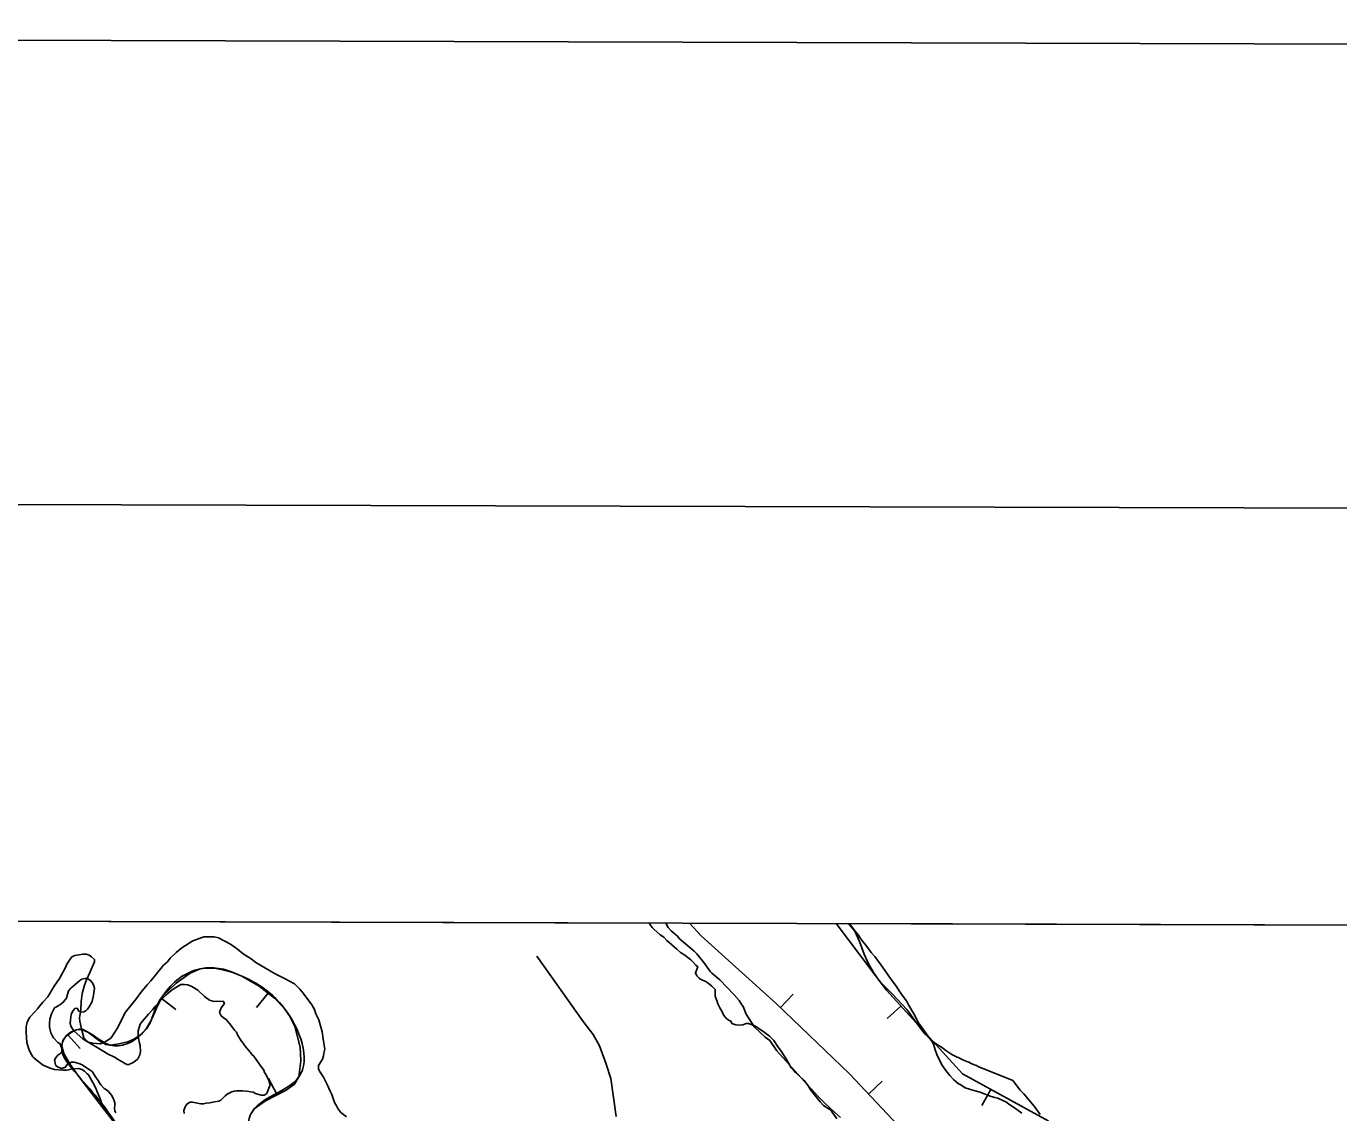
# Model space of a CAD drawing. Extents: x 3161665 to 3199565, y 885729 to 911164.
# Drawn here: x 3169197 to 3170965, y 909117 to 910580 of the extents above; entities that cross this region are included whole.
import ezdxf

# ---------------------------------------------------------------- set-up
doc = ezdxf.new("R2010")
doc.units = 0
for name, color, linetype in [('G-ANNO-NPLT', 7, 'Continuous'), ('V-ANNO-SYMB', 7, 'Continuous'), ('V-BORW-LINE', 7, 'Continuous'), ('V-GRID-FRAM', 7, 'Continuous'), ('V-ROAD-CNTR', 7, 'Continuous'), ('V-SITE-VEGE', 7, 'Continuous'), ('V-TOPO-SHOR', 7, 'Continuous')]:
    doc.layers.add(name, color=color, linetype=linetype)

msp = doc.modelspace()

# ---------------------------------------------------------------- linework, layer by layer
at = {"layer": 'G-ANNO-NPLT'}
msp.add_lwpolyline([(3162248.3, 886413.8), (3198914.8, 886312.5), (3198981.6, 910479), (3162315.1, 910580.4)], close=True, dxfattribs=at)
at = {"layer": 'V-ANNO-SYMB'}
msp.add_lwpolyline([(3165000.2, 887031.2), (3198083.2, 886939.8), (3198146.6, 909856.3), (3165063.5, 909947.7), (3165000.2, 887031.2)], dxfattribs=at)
at = {"layer": 'V-BORW-LINE'}
for p, q in [((3170091, 909372), (3170091.3, 909372.3)), ((3169379.2, 909271.4), (3169398.8, 909256)), ((3169523.1, 909278.2), (3169507.6, 909258.6)), ((3170213.1, 909258.8), (3170230.4, 909276.8)), ((3170375.4, 909260.5), (3170356.9, 909243.7)), ((3169253.6, 909221.8), (3169270.3, 909203.3)), ((3169535.3, 909141.1), (3169523.8, 909163.3)), ((3170332, 909142.1), (3170350.1, 909159.3)), ((3170496.4, 909148.5), (3170484.4, 909126.6))]:
    msp.add_line(p, q, dxfattribs=at)
for points in [[(3170090.7, 909372.3), (3170106.4, 909355.4), (3170208.1, 909263.5), (3170306.2, 909169.4), (3170400.7, 909069.3), (3170470.9, 908965.6), (3170500.1, 908886.5)], [(3170500.1, 908886.5), (3170537.5, 908822.4), (3170642.6, 908679.6), (3170729.8, 908580.5), (3170802.1, 908579), (3170887, 908631.5), (3170911.7, 908711), (3170832.7, 908836.3), (3170698.6, 908985.8), (3170573.6, 909106.2), (3170458.6, 909169.2), (3170355.9, 909281.9), (3170288.3, 909371.8)], [(3169499.7, 909114.4), (3169504.6, 909122.1), (3169519.7, 909133.1), (3169547.6, 909147.4), (3169558.6, 909155.5), (3169564.7, 909165.2), (3169567.3, 909186.7), (3169566.4, 909205.2), (3169559.4, 909233.2), (3169553.1, 909246.3), (3169544.8, 909257.9), (3169532, 909271.2), (3169511.3, 909287.6), (3169487.8, 909300.9), (3169474, 909306.9), (3169463.3, 909310.2), (3169447.2, 909312.6), (3169439.4, 909312.3), (3169431.9, 909310.7), (3169418.1, 909304.9), (3169399.2, 909291.5), (3169381.8, 909274.8), (3169377.2, 909268.9), (3169371.6, 909257.3), (3169364.8, 909238.9), (3169359.8, 909230.3), (3169352.5, 909222.6), (3169342.2, 909216), (3169334.3, 909212.6), (3169322.3, 909209.6), (3169310.5, 909208.1), (3169304.8, 909208.9), (3169294.9, 909214.7), (3169280, 909226.1), (3169272.6, 909229.4), (3169269, 909229.7), (3169265.3, 909228.8), (3169259.3, 909225.8), (3169254.9, 909223)], [(3169254.9, 909223), (3169249.3, 909218), (3169247.3, 909215.1), (3169246.1, 909212.1), (3169245.5, 909206.6), (3169248, 909196.7), (3169256.6, 909181.8), (3169266.8, 909167.6), (3169296, 909129.3), (3169325.2, 909091.6)]]:
    msp.add_lwpolyline(points, dxfattribs=at)
msp.add_spline([(3169635, 908635.7), (3169656.9, 908615.4), (3169679.4, 908594.8), (3169714.8, 908558.7), (3169763.2, 908505), (3169794.6, 908450.3), (3169823.9, 908384.8), (3169875.7, 908313.1), (3169955.7, 908230.2), (3170017, 908168), (3170083.4, 908103.1), (3170148.4, 908040.9), (3170215.5, 907977.3), (3170279.4, 907917), (3170341.2, 907854.9), (3170400, 907770.9), (3170439.7, 907739.9), (3170508, 907690.1), (3170580.2, 907629.1), (3170645.4, 907571.8), (3170693.9, 907538.7), (3170708.2, 907548.5), (3170700.2, 907583.3), (3170658.1, 907634.1), (3170568.8, 907738.5), (3170460.8, 907856), (3170334.8, 907977.7), (3170236.6, 908075.6), (3170155.4, 908157.1), (3170074.8, 908231.2), (3169998.2, 908294.1), (3169941.1, 908357), (3169900.6, 908435.9), (3169854.3, 908528.6), (3169775.9, 908625.5), (3169707.6, 908700.2), (3169633.3, 908764.3), (3169562.8, 908823.2), (3169485.6, 908895.1), (3169433.8, 908951), (3169435, 908964.9), (3169466.6, 908949.7), (3169508.6, 908923.8), (3169592.2, 908864.6), (3169670.7, 908813.1), (3169732.3, 908792), (3169797.1, 908714.7), (3169867.2, 908604.4), (3169935.1, 908494), (3170023.8, 908379.7), (3170122.9, 908269.7), (3170219.3, 908174), (3170272.3, 908149.3), (3170322.9, 908179.9), (3170323.7, 908247.7), (3170251, 908359.3), (3170107.2, 908482.6), (3169987.5, 908585.8), (3169899.1, 908695.8), (3169830.3, 908793), (3169752.2, 908876.5), (3169658.4, 908949.8), (3169561.7, 909020), (3169502.5, 909070.4), (3169499.7, 909114.4), (3169564.7, 909165.2), (3169544.8, 909257.9), (3169487.8, 909300.9), (3169431.9, 909310.7), (3169381.8, 909274.8), (3169352.5, 909222.6), (3169310.5, 909208.1), (3169265.3, 909228.8), (3169246.1, 909212.1), (3169266.8, 909167.6), (3169325.2, 909091.6), (3169339.4, 909049), (3169296.2, 909043.8), (3169280, 909045.3), (3169313.9, 908970.3), (3169431.9, 908841.3), (3169538.1, 908732.9), (3169635, 908635.7)], degree=3, dxfattribs=at)
at = {"layer": 'V-GRID-FRAM'}
msp.add_lwpolyline([(3165935.6, 909383.8), (3197271.3, 909297.2), (3197229, 891108.8), (3165877.4, 891195.5), (3165935.6, 909383.8)], dxfattribs=at)
at = {"layer": 'V-ROAD-CNTR'}
msp.add_lwpolyline([(3169885.1, 909327.9), (3169947.3, 909240.1), (3169961, 909222.3), (3169969.7, 909207.1), (3169978.1, 909183.9), (3169984.6, 909162.9), (3169991.9, 909111.8)], dxfattribs=at)
at = {"layer": 'V-SITE-VEGE'}
for p, q in [((3168806.3, 909375.9), (3170058.8, 909372.4)), ((3170058.8, 909372.4), (3170058.9, 909372.3)), ((3170058.9, 909372.3), (3170062, 909366.6)), ((3170313.4, 909361.4), (3170304.8, 909371.7)), ((3170304.8, 909371.7), (3172820.5, 909364.8)), ((3169428, 909350.8), (3169421.8, 909348.5)), ((3169436.7, 909353.7), (3169428, 909350.8)), ((3169442.4, 909354.1), (3169436.7, 909353.7)), ((3169450.6, 909354.1), (3169442.4, 909354.1)), ((3169456.3, 909352.6), (3169450.6, 909354.1)), ((3169472.6, 909343.9), (3169456.3, 909352.6)), ((3170062, 909366.6), (3170066.1, 909362)), ((3170066.1, 909362), (3170074.4, 909354.8)), ((3170074.4, 909354.8), (3170077, 909351.7)), ((3170077, 909351.7), (3170097.2, 909334.7)), ((3170319.6, 909347.5), (3170313.4, 909361.4)), ((3169399.6, 909332.8), (3169391.4, 909325.1)), ((3169406.8, 909339), (3169399.6, 909332.8)), ((3169421.8, 909348.5), (3169406.8, 909339)), ((3169482.1, 909337.1), (3169472.6, 909343.9)), ((3169489.8, 909330.8), (3169482.1, 909337.1)), ((3170097.2, 909334.7), (3170100.8, 909331.1)), ((3170325.8, 909330.4), (3170319.6, 909347.5)), ((3169252.3, 909317.3), (3169250.3, 909312.5)), ((3169254.7, 909321.1), (3169252.3, 909317.3)), ((3169259, 909326.8), (3169254.7, 909321.1)), ((3169262.9, 909328.7), (3169259, 909326.8)), ((3169273.9, 909330.6), (3169262.9, 909328.7)), ((3169278.2, 909330.6), (3169273.9, 909330.6)), ((3169282.1, 909329.1), (3169278.2, 909330.6)), ((3169285.4, 909327.2), (3169282.1, 909329.1)), ((3169283.4, 909306.6), (3169289.2, 909320.4)), ((3169289.2, 909323.3), (3169285.4, 909327.2)), ((3169289.2, 909320.4), (3169289.2, 909323.3)), ((3169382.2, 909315.6), (3169371.1, 909301.7)), ((3169387.5, 909320.4), (3169382.2, 909315.6)), ((3169391.4, 909325.1), (3169387.5, 909320.4)), ((3169500.3, 909324.1), (3169489.8, 909330.8)), ((3169506.5, 909319.2), (3169500.3, 909324.1)), ((3169532.8, 909304.2), (3169506.5, 909319.2)), ((3170100.8, 909331.1), (3170110.1, 909319.2)), ((3170110.1, 909319.2), (3170118.9, 909306.9)), ((3170332, 909317.5), (3170325.8, 909330.4)), ((3170339.3, 909304.7), (3170332, 909317.5)), ((3169242.1, 909297.7), (3169235.3, 909287.6)), ((3169250.3, 909312.5), (3169242.1, 909297.7)), ((3169278.5, 909296), (3169283.4, 909306.6)), ((3169371.1, 909301.7), (3169365.3, 909294.6)), ((3169539, 909300.8), (3169532.8, 909304.2)), ((3169545.2, 909297.9), (3169539, 909300.8)), ((3169558.6, 909290.6), (3169545.2, 909297.9)), ((3170118.9, 909306.9), (3170120.9, 909304.8)), ((3170120.9, 909304.8), (3170131.8, 909296)), ((3170347, 909293.8), (3170339.3, 909304.7)), ((3169235.3, 909287.6), (3169226.6, 909273.3)), ((3169272.7, 909277.4), (3169276.1, 909288.8)), ((3169276.1, 909288.8), (3169278.5, 909296)), ((3169360.5, 909289.3), (3169351.8, 909278.8)), ((3169365.3, 909294.6), (3169360.5, 909289.3)), ((3169565.8, 909283.4), (3169558.6, 909290.6)), ((3169570.5, 909278.1), (3169565.8, 909283.4)), ((3170131.8, 909296), (3170150.9, 909275.9)), ((3170364.6, 909276.3), (3170347, 909293.8)), ((3169219.8, 909265.7), (3169216, 909260.9)), ((3169226.6, 909273.3), (3169219.8, 909265.7)), ((3169271.1, 909255.8), (3169271.6, 909266.8)), ((3169271.6, 909266.8), (3169272.7, 909277.4)), ((3169346, 909270.7), (3169331, 909252.6)), ((3169351.8, 909278.8), (3169346, 909270.7)), ((3169582, 909262.2), (3169570.5, 909278.1)), ((3169585.8, 909255.9), (3169582, 909262.2)), ((3170150.9, 909275.9), (3170157.7, 909268.2)), ((3170157.7, 909268.2), (3170161.3, 909262.5)), ((3170161.3, 909262.5), (3170162.8, 909260)), ((3170383.2, 909256.2), (3170364.6, 909276.3)), ((3169202.5, 909245.6), (3169198.6, 909238.9)), ((3169209.2, 909252.8), (3169202.5, 909245.6)), ((3169212.6, 909257.1), (3169209.2, 909252.8)), ((3169216, 909260.9), (3169212.6, 909257.1)), ((3169269.1, 909244.8), (3169271.1, 909255.8)), ((3169269.6, 909240.4), (3169269.1, 909244.8)), ((3169331, 909252.6), (3169319.9, 909230.6)), ((3169587.6, 909250.2), (3169585.8, 909255.9)), ((3169591.4, 909242), (3169587.6, 909250.2)), ((3170162.8, 909260), (3170167, 909249.6)), ((3170167, 909249.6), (3170178.4, 909232.1)), ((3170386.3, 909252.6), (3170383.2, 909256.2)), ((3170393.6, 909241.8), (3170386.3, 909252.6)), ((3169197.6, 909232.7), (3169197.5, 909225)), ((3169198.6, 909238.9), (3169197.6, 909232.7)), ((3169272.4, 909228.4), (3169269.6, 909240.4)), ((3169275.2, 909217.9), (3169272.4, 909228.4)), ((3169319.9, 909230.6), (3169311.7, 909218.1)), ((3169596.1, 909226.1), (3169591.4, 909242)), ((3170178.4, 909232.1), (3170192.8, 909218.7)), ((3170403.9, 909227.9), (3170393.6, 909241.8)), ((3170408.1, 909222.7), (3170403.9, 909227.9)), ((3169197.5, 909225), (3169198.4, 909211.6)), ((3169198.4, 909211.6), (3169200.8, 909202.4)), ((3169277.1, 909215.5), (3169275.2, 909217.9)), ((3169281.4, 909212.1), (3169277.1, 909215.5)), ((3169287.2, 909210.6), (3169281.4, 909212.1)), ((3169297.2, 909209.6), (3169287.2, 909210.6)), ((3169301.1, 909211), (3169297.2, 909209.6)), ((3169305.9, 909213.9), (3169301.1, 909211)), ((3169311.7, 909218.1), (3169305.9, 909213.9)), ((3169598, 909213.2), (3169596.1, 909226.1)), ((3169599.4, 909202.6), (3169598, 909213.2)), ((3170192.8, 909218.7), (3170199, 909214.1)), ((3170199, 909214.1), (3170208.3, 909200.2)), ((3170418.4, 909212.9), (3170408.1, 909222.7)), ((3170422, 909210.3), (3170418.4, 909212.9)), ((3170427.7, 909206.7), (3170422, 909210.3)), ((3169200.8, 909202.4), (3169203.1, 909197.6)), ((3169203.1, 909197.6), (3169206.5, 909192.3)), ((3169206.5, 909192.3), (3169207.9, 909190.9)), ((3169596.4, 909189.2), (3169597.9, 909193.5)), ((3169597.9, 909193.5), (3169598.4, 909197.4)), ((3169598.4, 909197.4), (3169599.4, 909202.6)), ((3170208.3, 909200.2), (3170212.5, 909196)), ((3170212.5, 909196), (3170220.8, 909186.3)), ((3170431.3, 909204.2), (3170427.7, 909206.7)), ((3170436, 909200.6), (3170431.3, 909204.2)), ((3170444.2, 909195.4), (3170436, 909200.6)), ((3170459.7, 909187.7), (3170444.2, 909195.4)), ((3169207.9, 909190.9), (3169215.1, 909185.1)), ((3169215.1, 909185.1), (3169220.3, 909181.2)), ((3169220.3, 909181.2), (3169229.9, 909176.9)), ((3169229.9, 909176.9), (3169235.6, 909175.4)), ((3169235.6, 909175.4), (3169246.7, 909174.4)), ((3169246.7, 909174.4), (3169251.5, 909174.3)), ((3169251.5, 909174.3), (3169254.3, 909174.8)), ((3169254.3, 909174.8), (3169258.2, 909175.7)), ((3169258.2, 909175.7), (3169267.8, 909176.7)), ((3169267.8, 909176.7), (3169272.6, 909175.2)), ((3169272.6, 909175.2), (3169275.9, 909172.8)), ((3169591.1, 909180.6), (3169596.4, 909189.2)), ((3169591.1, 909176.3), (3169591.1, 909180.6)), ((3169592.5, 909172.9), (3169591.1, 909176.3)), ((3170220.8, 909186.3), (3170224.9, 909182.1)), ((3170224.9, 909182.1), (3170245.1, 909159.5)), ((3170464.4, 909186.2), (3170459.7, 909187.7)), ((3170467, 909185.1), (3170464.4, 909186.2)), ((3170469, 909183.6), (3170467, 909185.1)), ((3170474.2, 909181.5), (3170469, 909183.6)), ((3170477.3, 909180.5), (3170474.2, 909181.5)), ((3170480.4, 909179), (3170477.3, 909180.5)), ((3170526.4, 909160.5), (3170480.4, 909179)), ((3169275.9, 909172.8), (3169279.7, 909169.4)), ((3169279.7, 909169.4), (3169281.2, 909167.9)), ((3169281.2, 909167.9), (3169287.3, 909157.8)), ((3169287.3, 909157.8), (3169291.1, 909150.1)), ((3169597.7, 909164.7), (3169592.5, 909172.9)), ((3169603.4, 909154.2), (3169597.7, 909164.7)), ((3170245.1, 909159.5), (3170263.7, 909139.4)), ((3170536.2, 909147.6), (3170526.4, 909160.5)), ((3169291.1, 909150.1), (3169293, 909145.3)), ((3169293, 909145.3), (3169296.8, 909137.2)), ((3169606.7, 909146), (3169603.4, 909154.2)), ((3169609.1, 909141.7), (3169606.7, 909146)), ((3169611.5, 909134.9), (3169609.1, 909141.7)), ((3170263.7, 909139.4), (3170273, 909130.1)), ((3170540.8, 909142.4), (3170536.2, 909147.6)), ((3170554.8, 909125.9), (3170540.8, 909142.4)), ((3169296.8, 909137.2), (3169299.6, 909127.5)), ((3169299.6, 909127.5), (3169306.8, 909115.5)), ((3169612.9, 909130.1), (3169611.5, 909134.9)), ((3169614.8, 909127.2), (3169612.9, 909130.1)), ((3169617.2, 909122.9), (3169614.8, 909127.2)), ((3169621, 909117.1), (3169617.2, 909122.9)), ((3170273, 909130.1), (3170286.4, 909117.2)), ((3170563.1, 909114.6), (3170554.8, 909125.9)), ((3169628.6, 909111.3), (3169621, 909117.1)), ((3170286.4, 909117.2), (3170294.2, 909110.5))]:
    msp.add_line(p, q, dxfattribs=at)
at = {"layer": 'V-TOPO-SHOR'}
for points in [[(3170036, 909372.5), (3170037.1, 909371.1), (3170040.6, 909366.7)], [(3170538.4, 909116.5), (3170531.5, 909121.2), (3170520.4, 909129.1), (3170516.7, 909131.5), (3170513.5, 909132.9), (3170506.1, 909136.6), (3170502, 909137.6), (3170495.5, 909139.4), (3170492.7, 909140.8), (3170487.6, 909142.3), (3170482.1, 909144.6), (3170473.8, 909147), (3170461.8, 909150.7), (3170456.2, 909154.5), (3170453, 909155.9), (3170446.1, 909161.9), (3170441.5, 909167), (3170436, 909174), (3170430.4, 909181.5), (3170424, 909195.4), (3170421.8, 909201.9), (3170419.9, 909207.9), (3170418.1, 909212.1), (3170411.7, 909220.4), (3170399.3, 909238.1), (3170392.9, 909250.2), (3170385.5, 909262.3), (3170382.8, 909267.8), (3170378.7, 909273.4), (3170373.1, 909281.3), (3170369.5, 909286.9), (3170362.1, 909296.6), (3170354.3, 909308.3), (3170348.8, 909315.7), (3170340.5, 909327.3), (3170335.5, 909332.9), (3170328.1, 909342.7), (3170324, 909347.8), (3170320.3, 909352.9), (3170318.5, 909356.1), (3170313.4, 909362.2), (3170308.4, 909368.7), (3170305.8, 909371.7)], [(3170040.6, 909366.7), (3170042.6, 909364.2), (3170051.4, 909356.7), (3170056, 909353.4), (3170060.1, 909348.8), (3170073.5, 909337.1), (3170078.6, 909332.9), (3170084.6, 909329.2), (3170092.4, 909323.1), (3170095.6, 909319.9), (3170099.3, 909315.7), (3170102.1, 909313.4), (3170098.8, 909305.5), (3170100.6, 909301.3), (3170103.8, 909298.1), (3170107.1, 909296.2), (3170111.7, 909294.3), (3170115.8, 909291.5), (3170120.9, 909287.3), (3170125.5, 909283.1), (3170125.4, 909273.9), (3170128.2, 909266.9), (3170129.1, 909263.7), (3170131.8, 909258.1), (3170134.1, 909253.9), (3170136.9, 909247.9), (3170140.1, 909244.2), (3170143.3, 909241.8), (3170146.6, 909240.4), (3170147.9, 909237.2), (3170153, 909235.3), (3170156.2, 909234.8), (3170162.7, 909235.3), (3170166.9, 909237.1), (3170170.1, 909237.1), (3170179.4, 909233.8), (3170185.8, 909229.1), (3170189.5, 909226.8), (3170198.3, 909220.3), (3170204.3, 909214.2), (3170210.2, 909205.4), (3170213.5, 909201.2), (3170220.8, 909189.6), (3170227.7, 909177.5), (3170230.9, 909174.2), (3170233.7, 909171), (3170237.3, 909167.7), (3170245.2, 909160.3), (3170251.1, 909152.8), (3170253.9, 909147.7), (3170266.8, 909131.5), (3170271.4, 909126.8), (3170279.7, 909121.2), (3170282, 909118.9), (3170289.3, 909108.6)], [(3169318.2, 909116.8), (3169316.8, 909119.6), (3169316.4, 909123.3), (3169316.9, 909126.6), (3169316.9, 909130.3), (3169315.1, 909135.8), (3169312.3, 909140.5), (3169308.2, 909145.6), (3169305.4, 909147.9), (3169302.6, 909149.8), (3169298, 909154.4), (3169296.2, 909157.2), (3169294.4, 909160.5), (3169291.6, 909164.2), (3169286.1, 909172.6), (3169282.4, 909175.4), (3169271.8, 909181.9), (3169268.1, 909183.3), (3169262.1, 909185.2), (3169258.4, 909185.2), (3169251.9, 909181.1), (3169250.5, 909178.3), (3169244.9, 909176.5), (3169239.8, 909178.8), (3169237.1, 909181.2), (3169236.6, 909184.4), (3169235.7, 909187.7), (3169237.6, 909191.8), (3169239.9, 909194.6), (3169244.1, 909197.3), (3169246.9, 909201), (3169242.8, 909210.3), (3169240, 909211.7), (3169234, 909217.7), (3169232.2, 909221), (3169230.4, 909224.7), (3169229, 909232.1), (3169228.6, 909237.2), (3169229.1, 909242.8), (3169231.4, 909250.2), (3169235.7, 909258.5), (3169238.4, 909259.8), (3169244, 909263.1), (3169247.7, 909266.3), (3169251.5, 909271.4), (3169254.3, 909281.1), (3169257.6, 909284.7), (3169262.7, 909289.3), (3169269.7, 909294.9), (3169272.4, 909296.7), (3169276.2, 909297.6), (3169279.4, 909297.6), (3169283.5, 909295.7), (3169286.3, 909292.4), (3169288.1, 909289.2), (3169289.5, 909284.6), (3169288.1, 909275.3), (3169286.2, 909267), (3169282.4, 909259.6), (3169280.1, 909256.4), (3169277.8, 909254.1), (3169275, 909252.7), (3169271.3, 909252.3), (3169268, 909254.1), (3169266.7, 909257.4), (3169263.4, 909257.9), (3169261.1, 909255.1), (3169259.2, 909252.3), (3169257.8, 909249.1), (3169256.9, 909242.2), (3169256.8, 909237.1), (3169258.2, 909232.9), (3169259.6, 909230.1), (3169261.4, 909227.3), (3169274.3, 909216.1), (3169290.9, 909206.3), (3169302, 909199.3), (3169307.1, 909196.5), (3169316.3, 909191.8), (3169321.4, 909188.6), (3169327.4, 909185.3), (3169331.1, 909183), (3169334.8, 909181.5), (3169340.8, 909184.3)], [(3169340.8, 909184.3), (3169344, 909186.6), (3169347.8, 909189.8), (3169350.6, 909194.9), (3169351.5, 909199.5), (3169351.1, 909207.4), (3169350.2, 909210.6), (3169348.8, 909217.1), (3169348, 909224.1), (3169348.4, 909227.3), (3169350.8, 909236.1), (3169353.6, 909239.8), (3169362, 909249.9), (3169367.6, 909255.4), (3169370.8, 909259.6), (3169374.1, 909262.8), (3169376.9, 909266.9), (3169385.3, 909275.2), (3169391.8, 909280.8), (3169396.9, 909284.4), (3169405.7, 909289.5), (3169410.4, 909289.9), (3169415, 909289.4), (3169420.5, 909287.1), (3169428.4, 909281.9), (3169437.6, 909273.6), (3169444.5, 909268.4), (3169450.5, 909267), (3169454.7, 909267.4), (3169458.8, 909267), (3169462.5, 909267.4), (3169464.4, 909264.1), (3169460.2, 909258.2), (3169457.8, 909252.1), (3169460.1, 909247.5), (3169463.3, 909244.7), (3169466.6, 909242.4), (3169473, 909234.9), (3169478.1, 909228.4), (3169480.8, 909225.6), (3169482.2, 909221.9), (3169486.8, 909214), (3169489.5, 909210.8), (3169491.8, 909207.1), (3169499.6, 909198.2), (3169501.5, 909195.4), (3169503.8, 909193.1), (3169511.1, 909182.9), (3169517.6, 909174.5), (3169518.5, 909171.3), (3169520.8, 909168), (3169524, 909160.6), (3169525.8, 909154.1), (3169524.4, 909149.9), (3169522.5, 909145.3), (3169521.1, 909142.6), (3169517.8, 909140.7), (3169513.7, 909140.7), (3169506.3, 909143.1), (3169503, 909144.5), (3169494.3, 909145.9), (3169488.7, 909146.4), (3169480.8, 909146.5), (3169477.6, 909146), (3169474.4, 909145.1), (3169468.3, 909141.9), (3169465.5, 909139.6), (3169462.7, 909136.9), (3169459.5, 909134.1), (3169456.7, 909132.7), (3169451.1, 909131.8), (3169444.6, 909130.5), (3169440, 909130), (3169436.3, 909129.1), (3169432.6, 909129.2), (3169421.5, 909131.1), (3169418.3, 909131.1), (3169414.1, 909128.8), (3169411.3, 909125.1), (3169409.9, 909120), (3169410.3, 909115.9)]]:
    msp.add_lwpolyline(points, dxfattribs=at)

doc.saveas('drawing.dxf')
